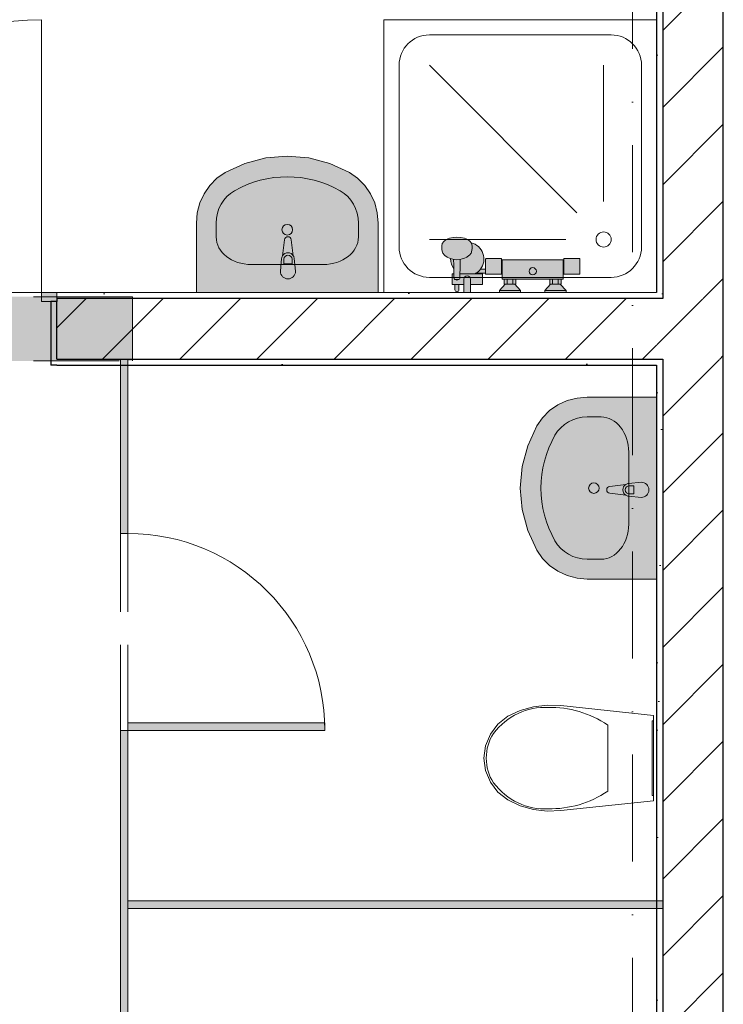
# Model space of a CAD drawing. Header units: millimetres. Extents: x -59761 to 112741, y -57975 to 46221.
# Tile 306 of 421: x 51978 to 54300, y -24299 to -21050. Entities that reach past the tile are written whole.
import ezdxf

# ---------------------------------------------------------------- set-up
doc = ezdxf.new("R2010")
doc.units = ezdxf.units.MM
for name, pattern in [('Wipeout_Contour', [1000, 0, -1000]), ('Невидимая', [391.222223, 282.222223, -109]), ('Штриховая', [564.444447, 282.222223, -282.222223]), ('Штрихпунктирная', [670.277762, 352.777767, -176.388884, 0, -141.111112])]:
    doc.linetypes.add(name, pattern=pattern)
for name, color, linetype in [('Интерьер - Оборудование', 7, 'Continuous'), ('Интерьер - Сантехника', 7, 'Continuous'), ('Конструктив - Перемычки', 7, 'Continuous'), ('Конструктив - Стены Блок 200 нов', 7, 'Continuous'), ('Элемент Модели - Зона', 7, 'Continuous'), ('Элемент Модели - Оси', 2, 'Continuous')]:
    doc.layers.add(name, color=color, linetype=linetype)
pattern_1 = [(45, (-45000, -53650), (-111.36932, 111.36932), [0, -105, 0, -157.5]), (110, (-44650, -53650), (148.00159, 53.86817), [0, -77, 0, -133])]
pattern_2 = [(45, (-45000, -54000), (-127.27922, 127.27922), [])]

msp = doc.modelspace()

# ---------------------------------------------------------------- hatches: boundary and pattern name
at = {"layer": 'Интерьер - Оборудование', "linetype": 'Continuous', "lineweight": 0}
for points in [[(52838.1, -21880.13, 1), (52888.1, -21880.13), (52884.1, -21838.17, 0.1210196), (52880.83, -21828.66), (52874.2, -21775.73, 0.8825663), (52852, -21775.73), (52845.37, -21828.66, 0.1210196), (52842.1, -21838.17)], [(54029.46, -22576.09), (53987.51, -22580.09, 0.1210196), (53977.99, -22583.36), (53925.06, -22589.99, 0.8825663), (53925.06, -22612.19), (53977.99, -22618.82, 0.1210196), (53987.51, -22622.09), (54029.46, -22626.09, 1)], [(52335, -23370), (52335, -23395), (52985, -23395), (52985, -23370)], [(52310, -23395), (52310, -23970), (52335, -23970), (52335, -23395)], [(52310, -23970), (52310, -24398.75), (52335, -24398.75), (52335, -23970)]]:
    msp.add_hatch(color=255, dxfattribs=at).paths.add_polyline_path(points)

# ---------------------------------------------------------------- linework, layer by layer
at = {"layer": 'Интерьер - Оборудование', "color": 7, "linetype": 'Continuous', "lineweight": 5}
for p, q in [((53469.18, -21788.37), (53467.47, -21786)), ((53470.89, -21795.8), (53469.18, -21788.37)), ((53470.89, -21806.44), (53470.89, -21795.8)), ((53453.14, -21833.63), (53460.38, -21828.21)), ((53460.38, -21828.21), (53462.45, -21826.35)), ((53462.45, -21826.35), (53467.24, -21819.71)), ((53467.24, -21819.71), (53468.69, -21816.97)), ((53468.69, -21816.97), (53470.38, -21809.62)), ((53470.38, -21809.62), (53470.89, -21806.44)), ((52849.5, -21840.35), (52849.5, -21855.22)), ((52849.5, -21855.22), (52876.7, -21855.22)), ((52876.7, -21855.22), (52876.7, -21840.35)), ((53403.26, -21839.15), (53399.92, -21838.27)), ((53403.26, -21839.15), (53411.76, -21841.17)), ((53409.88, -21840.72), (53410.39, -21858.93)), ((53410.39, -21858.93), (53410.89, -21901.17)), ((53411.76, -21841.17), (53420.89, -21841.86)), ((53420.89, -21841.86), (53430.01, -21841.17)), ((53430.01, -21841.17), (53438.51, -21839.15)), ((53431.39, -21858.93), (53430.89, -21901.17)), ((53431.9, -21840.72), (53431.39, -21858.93)), ((53438.51, -21839.15), (53443.69, -21837.79)), ((53443.69, -21837.79), (53453.14, -21833.63)), ((53567.89, -21843), (53567.89, -21889)), ((53569.89, -21889), (53569.89, -21842.82)), ((53771.89, -21843), (53771.89, -21889)), ((53773.89, -21889), (53773.89, -21843)), ((53480.93, -21888), (53431.04, -21888)), ((53514.89, -21873.5), (53514.89, -21886.5)), ((53411.13, -21902.81), (53410.89, -21901.17)), ((53411.83, -21904.34), (53411.13, -21902.81)), ((53412.94, -21905.66), (53411.83, -21904.34)), ((53414.39, -21906.67), (53412.94, -21905.66)), ((53415.87, -21907.22), (53414.39, -21906.67)), ((53427.39, -21924), (53414.39, -21924)), ((53415.89, -21907.24), (53415.87, -21907.22)), ((53416.08, -21907.3), (53415.89, -21907.23)), ((53415.89, -21907.24), (53418.3, -21908.41)), ((53417.89, -21907.52), (53416.08, -21907.3)), ((53423.89, -21907.52), (53417.89, -21907.52)), ((53418.3, -21908.41), (53420.89, -21908.81)), ((53420.89, -21908.81), (53423.48, -21908.41)), ((53423.48, -21908.41), (53425.89, -21907.24)), ((53425.7, -21907.3), (53423.89, -21907.52)), ((53425.89, -21907.23), (53425.7, -21907.3)), ((53425.89, -21907.24), (53425.9, -21907.22)), ((53427.39, -21906.67), (53425.9, -21907.22)), ((53428.84, -21905.66), (53427.39, -21906.67)), ((53429.95, -21904.34), (53428.84, -21905.66)), ((53430.65, -21902.81), (53429.95, -21904.34)), ((53430.89, -21901.17), (53430.65, -21902.81)), ((53443.89, -21906), (53443.89, -21924)), ((53443.89, -21906), (53443.89, -21924)), ((53465.89, -21924), (53465.89, -21906)), ((53614.89, -21906), (53576.89, -21906)), ((53611.89, -21923), (53579.89, -21923)), ((53586.39, -21923), (53586.39, -21906)), ((53605.39, -21923), (53605.39, -21906)), ((53764.89, -21906), (53726.89, -21906)), ((53761.89, -21923), (53729.89, -21923)), ((53736.39, -21923), (53736.39, -21906)), ((53755.39, -21923), (53755.39, -21906)), ((53989.68, -22587.49), (54004.55, -22587.49)), ((54004.55, -22587.49), (54004.55, -22614.69)), ((54004.55, -22614.69), (53989.68, -22614.69))]:
    msp.add_line(p, q, dxfattribs=at)
at = {"layer": 'Интерьер - Оборудование', "color": 7, "linetype": 'Невидимая', "lineweight": 15}
for p, q in [((52310, -23395), (52310, -22745)), ((52335, -23395), (52335, -22745))]:
    msp.add_line(p, q, dxfattribs=at)
at = {"layer": 'Интерьер - Оборудование', "color": 7, "linetype": 'Continuous', "lineweight": 15}
for p, q in [((52310, -23395), (52335, -23395)), ((52310, -23970), (52310, -23395)), ((52335, -23395), (52335, -23970)), ((52310, -24398.75), (52310, -23970)), ((52335, -23970), (52335, -24398.75))]:
    msp.add_line(p, q, dxfattribs=at)
at = {"layer": 'Интерьер - Оборудование', "color": 7, "linetype": 'Continuous', "lineweight": 5, "flags": 128}
for points in [[(52838.1, -21880.13), (52842.1, -21838.17, -0.1210196), (52845.37, -21828.66), (52852, -21775.73, -0.8825663), (52874.2, -21775.73), (52880.83, -21828.66, -0.1210196), (52884.1, -21838.17), (52888.1, -21880.13, -1)], [(54029.46, -22576.09), (53987.51, -22580.09, 0.1210196), (53977.99, -22583.36), (53925.06, -22589.99, 0.8825663), (53925.06, -22612.19), (53977.99, -22618.82, 0.1210196), (53987.51, -22622.09), (54029.46, -22626.09, 1)]]:
    msp.add_lwpolyline(points, format="xyb", close=True, dxfattribs=at)
at = {"layer": 'Интерьер - Оборудование', "color": 7, "linetype": 'Continuous', "lineweight": 15, "flags": 128}
msp.add_lwpolyline([(52335, -23370), (52985, -23370), (52985, -23395), (52335, -23395)], close=True, dxfattribs=at)
at = {"layer": 'Интерьер - Оборудование', "color": 7, "linetype": 'Continuous', "lineweight": 5}
msp.add_circle((53670.89, -21880), 12, dxfattribs=at)
for centre, radius, start, end in [((52863.1, -21840.07), 21.09, 32.77103, 147.22897), ((52863.1, -21840.35), 13.6, 0, 180), ((53454.89, -21906), 11, 0, 180), ((53454.89, -21839.55), 55.01, 301.39941, 321.88692), ((53989.41, -22601.09), 21.09, 122.77103, 237.22897), ((53989.68, -22601.09), 13.6, 90, 270)]:
    msp.add_arc(centre, radius, start, end, dxfattribs=at)
at = {"layer": 'Интерьер - Оборудование', "color": 7, "linetype": 'Continuous', "lineweight": 0}
msp.add_arc((52335, -23395), 650, 0, 90, dxfattribs=at)
at = {"layer": 'Интерьер - Сантехника', "color": 7, "linetype": 'Continuous', "lineweight": 5}
for p, q in [((53930, -21100), (53330, -21100)), ((53230, -21200), (53230, -21800)), ((53816.61, -21686.61), (53330, -21200)), ((53905, -21650), (53905, -21200)), ((54030, -21800), (54030, -21200)), ((52626.1, -21766.73), (52626.1, -21720.91)), ((53095.66, -21766.73), (53095.66, -21720.91)), ((53780, -21775), (53330, -21775)), ((52742.05, -21857.68), (52979.71, -21857.68)), ((53330, -21900), (53930, -21900)), ((53896.73, -22360.65), (53850.91, -22360.65)), ((53987.68, -22714.26), (53987.68, -22476.61)), ((53896.73, -22830.22), (53850.91, -22830.22)), ((53918.59, -23377.44), (53918.59, -23486.38)), ((53918.59, -23486.38), (53918.59, -23595.32))]:
    msp.add_line(p, q, dxfattribs=at)
for centre, radius in [((52860.88, -21742.86), 17.5), ((53905, -21775), 25), ((53872.87, -22595.43), 17.5)]:
    msp.add_circle(centre, radius, dxfattribs=at)
for centre, start, end in [((53330, -21200), 90, 180), ((53930, -21200), 0, 90), ((53330, -21800), 180, 270), ((53930, -21800), 270, 0)]:
    msp.add_arc(centre, 100, start, end, dxfattribs=at)
for centre, major_axis, ratio, start_param, end_param in [((52860.88, -21950), (0, 381.82), 0.9565217, 5.7862105, 6.7801601), ((52742.03, -21720.91), (0, 121.2), 0.9565217, 0.4969748, 1.5707963), ((52979.73, -21720.91), (0, 121.2), 0.9565217, 4.712389, 5.7862105), ((52742.19, -21766.73), (116.07, 0), 0.7836457, 3.1415927, 4.712389), ((52979.58, -21766.73), (116.07, 0), 0.7836457, 4.712389, 6.2831853), ((53850.91, -22476.58), (121.2, 0), 0.9565217, 1.5707963, 2.6446178), ((53896.73, -22476.74), (0, 116.07), 0.7836457, 4.712389, 6.2831853), ((54080, -22595.43), (381.82, 0), 0.9565217, 2.6446178, 3.6385675), ((53896.73, -22714.13), (0, 116.07), 0.7836457, 3.1415927, 4.712389), ((53850.91, -22714.28), (121.2, 0), 0.9565217, 3.6385675, 4.712389), ((53709.23, -23575.84), (0, 256.9), 0.8755459, 6.2274579, 7.1280464), ((53730.56, -23744.48), (0, 425.25), 0.8755459, 5.7537829, 6.3068034), ((53638.84, -23487.19), (0, 138.52), 0.8755459, 0.9382917, 1.5649355), ((53638.84, -23485.57), (0, 138.52), 0.8755459, 1.5766571, 2.2033008), ((53709.23, -23396.92), (0, 256.9), 0.8755459, 2.2967353, 3.1973239), ((53730.56, -23228.29), (0, 425.25), 0.8755459, 3.1179768, 3.6709974)]:
    msp.add_ellipse(centre, major_axis=major_axis, ratio=ratio, start_param=start_param, end_param=end_param, dxfattribs=at)
at = {"layer": 'Конструктив - Стены Блок 200 нов', "color": 7, "linetype": 'Continuous', "lineweight": 5}
for q in [(52050, -21050), (52050, -21980)]:
    msp.add_line((52050, -21950), q, dxfattribs=at)
msp.add_arc((52050, -21950), 900, 90, 180, dxfattribs=at)
at = {"layer": 'Элемент Модели - Зона', "color": 253, "linetype": 'Штриховая', "lineweight": 15, "flags": 128}
for points in [[(26700.06, -17920), (23044.74, -17920), (23044.74, -22991.54), (26700.06, -26646.87), (26700.06, -26350), (27300.06, -26350), (27300.06, -26950), (27320.06, -26950), (27320.06, -27030), (45050, -27030), (45050, -27050), (45650, -27050), (45650, -27030), (49380, -27030), (49380, -21950), (54080, -21950), (54080, -18300), (53700, -18300), (53700, -17920), (45650, -17920), (45650, -18300), (45050, -18300), (45050, -17920), (44950, -17920), (44950, -18300), (44350, -18300), (44350, -17920), (36300.06, -17920), (36300.06, -18300), (35700.06, -18300), (35700.06, -17920), (27300.06, -17920), (27300.06, -18300), (26700.06, -18300)], [(49620, -22190), (49620, -26730), (53700, -26730), (53700, -26350), (54080, -26350), (54080, -22190)]]:
    msp.add_lwpolyline(points, close=True, dxfattribs=at)

# ---------------------------------------------------------------- next in the draw order: wipeouts: each hides what was drawn before it
at = {"color": 254, "linetype": 'Wipeout_Contour', "lineweight": 0, "ltscale": 10122568.78986911}
msp.add_wipeout([(54080, -21950), (54080, -21970), (54100, -21970), (54100, -21950)], dxfattribs=at).dxf.layer = 'Конструктив - Стены Блок 200 нов'
at = {"color": 254, "linetype": 'Wipeout_Contour', "lineweight": 0, "ltscale": 10123702.48577052}
msp.add_wipeout([(54100, -22190), (54080, -22190), (54080, -26350), (54100, -26350)], dxfattribs=at).dxf.layer = 'Конструктив - Стены Блок 200 нов'

# ---------------------------------------------------------------- next in the draw order: hatches: boundary and pattern name
at = {"layer": 'Интерьер - Сантехника', "linetype": 'Continuous', "lineweight": 0}
msp.add_hatch(color=255, dxfattribs=at).paths.add_polyline_path([(54080, -22295.43), (53850.91, -22295.43), (53817.19, -22298.33), (53784.54, -22306.92), (53754.02, -22320.93), (53726.59, -22339.92), (53703.14, -22363.28), (53684.41, -22390.26), (53654.47, -22455.45), (53636.17, -22524.47), (53630.01, -22595.43), (53636.17, -22666.39), (53654.47, -22735.41), (53684.41, -22800.61), (53703.14, -22827.58), (53726.59, -22850.94), (53754.02, -22869.93), (53784.54, -22883.95), (53817.19, -22892.54), (53850.91, -22895.43), (54080, -22895.43)])
at = {"layer": 'Конструктив - Стены Блок 200 нов', "linetype": 'Continuous', "lineweight": 5}
h = msp.add_hatch(dxfattribs=at)
h.set_pattern_fill('ШТУКАТУРКА__ГИПС_01_000D', color=252, style=0, pattern_type=2)
h.set_pattern_definition(pattern_1)
h.paths.add_polyline_path([(54080, -21950), (54080, -21970), (54100, -21970), (54100, -21950)])
h = msp.add_hatch(dxfattribs=at)
h.set_pattern_fill('ШТУКАТУРКА__ГИПС_01_000D', color=252, style=0, pattern_type=2)
h.set_pattern_definition(pattern_1)
h.paths.add_polyline_path([(54100, -22190), (54080, -22190), (54080, -26350), (54100, -26350)])

# ---------------------------------------------------------------- next in the draw order: linework, layer by layer
at = {"layer": 'Интерьер - Сантехника', "color": 7, "linetype": 'Continuous', "lineweight": 5, "flags": 128}
for points in [[(54080, -22295.43), (53850.91, -22295.43), (53817.19, -22298.33), (53784.54, -22306.92), (53754.02, -22320.93), (53726.59, -22339.92), (53703.14, -22363.28), (53684.41, -22390.26), (53654.47, -22455.45), (53636.17, -22524.47), (53630.01, -22595.43), (53636.17, -22666.39), (53654.47, -22735.41), (53684.41, -22800.61), (53703.14, -22827.58), (53726.59, -22850.94), (53754.02, -22869.93), (53784.54, -22883.95), (53817.19, -22892.54), (53850.91, -22895.43), (54080, -22895.43)], [(53673.25, -23655.8), (53629.72, -23643.4), (53588.65, -23624.38), (53556.11, -23598.78), (53531.15, -23565.74), (53515.44, -23527.43), (53510, -23486.38), (53515.44, -23445.33), (53531.15, -23407.02), (53556.11, -23373.98), (53588.65, -23348.38), (53629.72, -23329.36), (53673.25, -23316.96), (53718.18, -23311.47), (53763.41, -23313.03), (54070, -23345.41), (54070, -23627.36), (53763.41, -23659.73), (53718.18, -23661.29)], [(54070, -23363.38), (54070, -23609.38), (54065, -23609.38), (54065, -23363.38)]]:
    msp.add_lwpolyline(points, close=True, dxfattribs=at)

# ---------------------------------------------------------------- next in the draw order: wipeouts: each hides what was drawn before it
at = {"color": 254, "linetype": 'Wipeout_Contour', "lineweight": 0, "ltscale": 10122259.75267157}
msp.add_wipeout([(54080, -21950), (54100, -21950), (54100, -20699.67), (54080, -20699.67)], dxfattribs=at).dxf.layer = 'Конструктив - Стены Блок 200 нов'
at = {"color": 254, "linetype": 'Wipeout_Contour', "lineweight": 0, "ltscale": 10122676.08224995}
msp.add_wipeout([(54080, -22170), (54080, -22190), (54100, -22190), (54100, -22170)], dxfattribs=at).dxf.layer = 'Конструктив - Стены Блок 200 нов'

# ---------------------------------------------------------------- next in the draw order: hatches: boundary and pattern name
at = {"layer": 'Конструктив - Стены Блок 200 нов', "linetype": 'Continuous', "lineweight": 5}
h = msp.add_hatch(dxfattribs=at)
h.set_pattern_fill('ШТУКАТУРКА__ГИПС_01_000D', color=252, style=0, pattern_type=2)
h.set_pattern_definition(pattern_1)
h.paths.add_polyline_path([(54080, -21950), (54100, -21950), (54100, -20699.67), (54080, -20699.67)])

# ---------------------------------------------------------------- next in the draw order: linework, layer by layer
at = {"layer": 'Конструктив - Стены Блок 200 нов', "color": 7, "linetype": 'Continuous', "lineweight": 30, "flags": 128}
for points in [[(54080, -20699.67), (54080, -21950)], [(54080, -22190), (54080, -26350)]]:
    msp.add_lwpolyline(points, dxfattribs=at)

# ---------------------------------------------------------------- next in the draw order: wipeouts: each hides what was drawn before it
at = {"color": 254, "linetype": 'Wipeout_Contour', "lineweight": 0, "ltscale": 10124134.27832462}
msp.add_wipeout([(54300, -22170), (54100, -22170), (54100, -26350), (54300, -26350)], dxfattribs=at).dxf.layer = 'Конструктив - Стены Блок 200 нов'

# ---------------------------------------------------------------- next in the draw order: hatches: boundary and pattern name
at = {"layer": 'Интерьер - Оборудование', "linetype": 'Continuous', "lineweight": 0}
msp.add_hatch(color=255, dxfattribs=at).paths.add_polyline_path([(54100, -23957.5), (52335, -23957.5), (52335, -23982.5), (54100, -23982.5)])
at = {"layer": 'Конструктив - Стены Блок 200 нов', "linetype": 'Continuous', "lineweight": 5}
h = msp.add_hatch(dxfattribs=at)
h.set_pattern_fill('БЛОКИ_БЕТОННЫЕ_ЭФФЕКТИВН_2D', style=0, pattern_type=2)
h.set_pattern_definition(pattern_2)
h.paths.add_polyline_path([(54300, -22170), (54100, -22170), (54100, -26350), (54300, -26350)])

# ---------------------------------------------------------------- next in the draw order: linework, layer by layer
at = {"layer": 'Интерьер - Оборудование', "color": 7, "linetype": 'Continuous', "lineweight": 15, "flags": 128}
msp.add_lwpolyline([(54100, -23957.5), (54100, -23982.5), (52335, -23982.5), (52335, -23957.5)], close=True, dxfattribs=at)

# ---------------------------------------------------------------- next in the draw order: wipeouts: each hides what was drawn before it
at = {"color": 254, "linetype": 'Wipeout_Contour', "lineweight": 0, "ltscale": 10123059.15202063}
msp.add_wipeout([(54100, -21970), (54100, -22170), (54300, -22170), (54300, -21970)], dxfattribs=at).dxf.layer = 'Конструктив - Стены Блок 200 нов'

# ---------------------------------------------------------------- next in the draw order: hatches: boundary and pattern name
at = {"layer": 'Конструктив - Стены Блок 200 нов', "linetype": 'Continuous', "lineweight": 5}
h = msp.add_hatch(dxfattribs=at)
h.set_pattern_fill('БЛОКИ_БЕТОННЫЕ_ЭФФЕКТИВН_2D', style=0, pattern_type=2)
h.set_pattern_definition(pattern_2)
h.paths.add_polyline_path([(54100, -21970), (54100, -22170), (54300, -22170), (54300, -21970)])

# ---------------------------------------------------------------- next in the draw order: linework, layer by layer
at = {"layer": 'Конструктив - Стены Блок 200 нов', "color": 7, "linetype": 'Continuous', "lineweight": 30}
for p, q in [((54080, -22170), (54100, -22170)), ((54100, -22170), (54100, -26350)), ((54300, -26350), (54300, -22170))]:
    msp.add_line(p, q, dxfattribs=at)

# ---------------------------------------------------------------- next in the draw order: wipeouts: each hides what was drawn before it
at = {"color": 254, "linetype": 'Wipeout_Contour', "lineweight": 0, "ltscale": 12653304.32287758}
msp.add_wipeout([(54100, -20699.67), (54100, -21970), (54300, -21970), (54300, -20699.67), (54205, -20699.67)], dxfattribs=at).dxf.layer = 'Конструктив - Стены Блок 200 нов'

# ---------------------------------------------------------------- next in the draw order: hatches: boundary and pattern name
at = {"layer": 'Конструктив - Стены Блок 200 нов', "linetype": 'Continuous', "lineweight": 5}
h = msp.add_hatch(dxfattribs=at)
h.set_pattern_fill('БЛОКИ_БЕТОННЫЕ_ЭФФЕКТИВН_2D', style=0, pattern_type=2)
h.set_pattern_definition(pattern_2)
h.paths.add_polyline_path([(54100, -20699.67), (54100, -21970), (54300, -21970), (54300, -20699.67), (54205, -20699.67)])

# ---------------------------------------------------------------- next in the draw order: linework, layer by layer
at = {"layer": 'Конструктив - Стены Блок 200 нов', "color": 7, "linetype": 'Continuous', "lineweight": 30}
for p, q in [((54100, -20699.67), (54100, -21970)), ((54300, -21970), (54300, -20699.67)), ((54100, -21970), (54080, -21970)), ((54300, -22170), (54300, -21970))]:
    msp.add_line(p, q, dxfattribs=at)

# ---------------------------------------------------------------- next in the draw order: wipeouts: each hides what was drawn before it
at = {"color": 254, "linetype": 'Wipeout_Contour', "lineweight": 0, "ltscale": 10122622.4343553}
msp.add_wipeout([(54080, -21970), (54080, -22170), (54100, -22170), (54100, -21970)], dxfattribs=at).dxf.layer = 'Конструктив - Стены Блок 200 нов'

# ---------------------------------------------------------------- next in the draw order: hatches: boundary and pattern name
at = {"layer": 'Конструктив - Стены Блок 200 нов', "linetype": 'Continuous', "lineweight": 5}
h = msp.add_hatch(dxfattribs=at)
h.set_pattern_fill('БЛОКИ_БЕТОННЫЕ_ЭФФЕКТИВН_2D', style=0, pattern_type=2)
h.set_pattern_definition(pattern_2)
h.paths.add_polyline_path([(54080, -21970), (54080, -22170), (54100, -22170), (54100, -21970)])

# ---------------------------------------------------------------- next in the draw order: wipeouts: each hides what was drawn before it
at = {"color": 254, "linetype": 'Wipeout_Contour', "lineweight": 0, "ltscale": 10118598.63396871}
msp.add_wipeout([(52100, -21970), (54080, -21970), (54080, -21950), (52100, -21950)], dxfattribs=at).dxf.layer = 'Конструктив - Стены Блок 200 нов'
at = {"color": 254, "linetype": 'Wipeout_Contour', "lineweight": 0, "ltscale": 10118705.96851816}
msp.add_wipeout([(52100, -22170), (52100, -22190), (54080, -22190), (54080, -22170)], dxfattribs=at).dxf.layer = 'Конструктив - Стены Блок 200 нов'

# ---------------------------------------------------------------- next in the draw order: hatches: boundary and pattern name
at = {"layer": 'Интерьер - Оборудование', "linetype": 'Continuous', "lineweight": 0}
msp.add_hatch(color=255, dxfattribs=at).paths.add_polyline_path([(53826.89, -21841.08, 0.4142136), (53823.89, -21838.08), (53773.89, -21838.08), (53773.89, -21843), (53771.89, -21843), (53771.89, -21842.82), (53771.89, -21842.21), (53771.89, -21842), (53569.89, -21842), (53569.89, -21842.21), (53569.89, -21842.82), (53569.89, -21843), (53567.89, -21843), (53567.89, -21838.08), (53517.89, -21838.08, 0.4142136), (53514.89, -21841.08), (53514.89, -21873.5), (53498.17, -21873.5, 0.5479754), (53467.47, -21786), (53464.19, -21781.46), (53456.24, -21775.52), (53445.89, -21770.96), (53433.83, -21768.09), (53420.89, -21767.12), (53407.95, -21768.09), (53395.89, -21770.96), (53385.53, -21775.52), (53377.59, -21781.46), (53372.59, -21788.37), (53370.89, -21795.8), (53370.89, -21806.44), (53371.4, -21809.62), (53373.08, -21816.97), (53374.53, -21819.71), (53379.33, -21826.35), (53381.39, -21828.21), (53388.64, -21833.63), (53398.08, -21837.79), (53399.92, -21838.27, 0.1661881), (53410.54, -21872.09), (53410.73, -21888), (53404.89, -21888), (53404.89, -21924), (53414.39, -21924), (53414.39, -21941, 1), (53427.39, -21941), (53427.39, -21924), (53443.89, -21924), (53443.89, -21950), (53465.89, -21950), (53465.89, -21924), (53504.89, -21924), (53504.89, -21888), (53480.93, -21888, 0.0137087), (53483.55, -21886.5), (53514.89, -21886.5), (53514.89, -21886.95, 0.4142136), (53517.89, -21889.95), (53567.89, -21889.95), (53567.89, -21889), (53569.89, -21889), (53569.89, -21906), (53576.89, -21906), (53576.89, -21923), (53579.89, -21923), (53560.89, -21943), (53560.89, -21950), (53630.89, -21950), (53630.89, -21943), (53611.89, -21923), (53614.89, -21923), (53614.89, -21906), (53726.89, -21906), (53726.89, -21923), (53729.89, -21923), (53710.89, -21943), (53710.89, -21950), (53780.89, -21950), (53780.89, -21943), (53761.89, -21923), (53764.89, -21923), (53764.89, -21906), (53771.89, -21906), (53771.89, -21889), (53773.89, -21889), (53773.89, -21889.95), (53823.89, -21889.95, 0.4142136), (53826.89, -21886.95)])
at = {"layer": 'Интерьер - Сантехника', "linetype": 'Continuous', "lineweight": 0}
msp.add_hatch(color=255, dxfattribs=at).paths.add_polyline_path([(53160.88, -21950), (53160.88, -21720.91), (53157.99, -21687.19), (53149.39, -21654.54), (53135.38, -21624.02), (53116.39, -21596.59), (53093.03, -21573.14), (53066.05, -21554.41), (53000.86, -21524.47), (52931.84, -21506.17), (52860.88, -21500.01), (52789.92, -21506.17), (52720.9, -21524.47), (52655.71, -21554.41), (52628.73, -21573.14), (52605.37, -21596.59), (52586.38, -21624.02), (52572.37, -21654.54), (52563.78, -21687.19), (52560.88, -21720.91), (52560.88, -21950)])
at = {"layer": 'Конструктив - Стены Блок 200 нов', "linetype": 'Continuous', "lineweight": 5}
h = msp.add_hatch(dxfattribs=at)
h.set_pattern_fill('ШТУКАТУРКА__ГИПС_01_000D', color=252, style=0, pattern_type=2)
h.set_pattern_definition(pattern_1)
h.paths.add_polyline_path([(52100, -21970), (54080, -21970), (54080, -21950), (52100, -21950)])
h = msp.add_hatch(dxfattribs=at)
h.set_pattern_fill('ШТУКАТУРКА__ГИПС_01_000D', color=252, style=0, pattern_type=2)
h.set_pattern_definition(pattern_1)
h.paths.add_polyline_path([(52100, -22170), (52100, -22190), (54080, -22190), (54080, -22170)])

# ---------------------------------------------------------------- next in the draw order: linework, layer by layer
at = {"layer": 'Интерьер - Оборудование', "color": 7, "linetype": 'Continuous', "lineweight": 5}
for p, q in [((53630.89, -21943), (53560.89, -21943)), ((53780.89, -21943), (53710.89, -21943))]:
    msp.add_line(p, q, dxfattribs=at)
at = {"layer": 'Интерьер - Оборудование', "color": 7, "linetype": 'Continuous', "lineweight": 5, "flags": 128}
msp.add_lwpolyline([(53826.89, -21841.08, 0.4142136), (53823.89, -21838.08), (53773.89, -21838.08), (53773.89, -21843), (53771.89, -21843), (53771.89, -21842.82), (53771.89, -21842.21), (53771.89, -21842), (53569.89, -21842), (53569.89, -21842.21), (53569.89, -21842.82), (53569.89, -21843), (53567.89, -21843), (53567.89, -21838.08), (53517.89, -21838.08, 0.4142136), (53514.89, -21841.08), (53514.89, -21873.5), (53498.17, -21873.5, 0.5479754), (53467.47, -21786), (53464.19, -21781.46), (53456.24, -21775.52), (53445.89, -21770.96), (53433.83, -21768.09), (53420.89, -21767.12), (53407.95, -21768.09), (53395.89, -21770.96), (53385.53, -21775.52), (53377.59, -21781.46), (53372.59, -21788.37), (53370.89, -21795.8), (53370.89, -21806.44), (53371.4, -21809.62), (53373.08, -21816.97), (53374.53, -21819.71), (53379.33, -21826.35), (53381.39, -21828.21), (53388.64, -21833.63), (53398.08, -21837.79), (53399.92, -21838.27, 0.1661881), (53410.54, -21872.09), (53410.73, -21888), (53404.89, -21888), (53404.89, -21924), (53414.39, -21924), (53414.39, -21941, 1), (53427.39, -21941), (53427.39, -21924), (53443.89, -21924), (53443.89, -21950), (53465.89, -21950), (53465.89, -21924), (53504.89, -21924), (53504.89, -21888), (53480.93, -21888, 0.0137087), (53483.55, -21886.5), (53514.89, -21886.5), (53514.89, -21886.95, 0.4142136), (53517.89, -21889.95), (53567.89, -21889.95), (53567.89, -21889), (53569.89, -21889), (53569.89, -21906), (53576.89, -21906), (53576.89, -21923), (53579.89, -21923), (53560.89, -21943), (53560.89, -21950), (53630.89, -21950), (53630.89, -21943), (53611.89, -21923), (53614.89, -21923), (53614.89, -21906), (53726.89, -21906), (53726.89, -21923), (53729.89, -21923), (53710.89, -21943), (53710.89, -21950), (53780.89, -21950), (53780.89, -21943), (53761.89, -21923), (53764.89, -21923), (53764.89, -21906), (53771.89, -21906), (53771.89, -21889), (53773.89, -21889), (53773.89, -21889.95), (53823.89, -21889.95, 0.4142136), (53826.89, -21886.95)], format="xyb", close=True, dxfattribs=at)
at = {"layer": 'Интерьер - Сантехника', "color": 7, "linetype": 'Continuous', "lineweight": 5, "flags": 128}
for points in [[(54080, -21050), (53180, -21050), (53180, -21950), (54080, -21950)], [(53160.88, -21950), (53160.88, -21720.91), (53157.99, -21687.19), (53149.39, -21654.54), (53135.38, -21624.02), (53116.39, -21596.59), (53093.03, -21573.14), (53066.05, -21554.41), (53000.86, -21524.47), (52931.84, -21506.17), (52860.88, -21500.01), (52789.92, -21506.17), (52720.9, -21524.47), (52655.71, -21554.41), (52628.73, -21573.14), (52605.37, -21596.59), (52586.38, -21624.02), (52572.37, -21654.54), (52563.78, -21687.19), (52560.88, -21720.91), (52560.88, -21950)]]:
    msp.add_lwpolyline(points, close=True, dxfattribs=at)
at = {"layer": 'Конструктив - Стены Блок 200 нов', "color": 7, "linetype": 'Continuous', "lineweight": 5}
msp.add_line((52100, -21950), (52050, -21950), dxfattribs=at)
at = {"layer": 'Конструктив - Стены Блок 200 нов', "color": 7, "linetype": 'Continuous', "lineweight": 5, "flags": 128}
msp.add_lwpolyline([(54080, -21950), (52100, -21950)], dxfattribs=at)

# ---------------------------------------------------------------- next in the draw order: wipeouts: each hides what was drawn before it
at = {"color": 254, "linetype": 'Wipeout_Contour', "lineweight": 0, "ltscale": 12647322.22546175}
msp.add_wipeout([(54080, -21970), (52100, -21970), (52100, -21980), (52100, -22170), (54080, -22170)], dxfattribs=at).dxf.layer = 'Конструктив - Стены Блок 200 нов'

# ---------------------------------------------------------------- next in the draw order: hatches: boundary and pattern name
at = {"layer": 'Интерьер - Оборудование', "linetype": 'Continuous', "lineweight": 0}
msp.add_hatch(color=255, dxfattribs=at).paths.add_polyline_path([(52310, -22170), (52310, -22745), (52335, -22745), (52335, -22170)])
at = {"layer": 'Конструктив - Стены Блок 200 нов', "linetype": 'Continuous', "lineweight": 5}
h = msp.add_hatch(dxfattribs=at)
h.set_pattern_fill('БЛОКИ_БЕТОННЫЕ_ЭФФЕКТИВН_2D', style=0, pattern_type=2)
h.set_pattern_definition(pattern_2)
h.paths.add_polyline_path([(54080, -21970), (52100, -21970), (52100, -21980), (52100, -22170), (54080, -22170)])

# ---------------------------------------------------------------- next in the draw order: linework, layer by layer
at = {"layer": 'Интерьер - Оборудование', "color": 7, "linetype": 'Continuous', "lineweight": 15, "flags": 128}
msp.add_lwpolyline([(52310, -22170), (52335, -22170), (52335, -22745), (52310, -22745)], close=True, dxfattribs=at)
at = {"layer": 'Конструктив - Перемычки', "color": 7, "linetype": 'Невидимая', "lineweight": 0}
msp.add_line((52350, -22176), (52350, -21964), dxfattribs=at)
at = {"layer": 'Конструктив - Стены Блок 200 нов', "color": 7, "linetype": 'Continuous', "lineweight": 30}
for p, q in [((54100, -21970), (54080, -21970)), ((54080, -22170), (54100, -22170))]:
    msp.add_line(p, q, dxfattribs=at)
at = {"layer": 'Элемент Модели - Оси', "color": 7, "linetype": 'Штрихпунктирная', "lineweight": 15}
msp.add_line((54000, 38200), (54000, -55975), dxfattribs=at)

# ---------------------------------------------------------------- next in the draw order: wipeouts: each hides what was drawn before it
at = {"color": 254, "linetype": 'Wipeout_Contour', "lineweight": 0, "ltscale": 12643381.70868647}
msp.add_wipeout([(52080, -22190), (52100, -22190), (52100, -22170), (52100, -21980), (52080, -21980)], dxfattribs=at).dxf.layer = 'Конструктив - Стены Блок 200 нов'

# ---------------------------------------------------------------- next in the draw order: hatches: boundary and pattern name
at = {"layer": 'Конструктив - Перемычки', "linetype": 'Continuous', "lineweight": 0}
msp.add_hatch(color=59, dxfattribs=at).paths.add_polyline_path([(50850, -21964), (50850, -22176), (52350, -22176), (52350, -21964)])
at = {"layer": 'Конструктив - Стены Блок 200 нов', "linetype": 'Continuous', "lineweight": 0}
msp.add_hatch(color=255, dxfattribs=at).paths.add_polyline_path([(52100, -21950), (52050, -21950), (52050, -21980), (52100, -21980)])

# ---------------------------------------------------------------- next in the draw order: linework, layer by layer
at = {"layer": 'Конструктив - Перемычки', "color": 7, "linetype": 'Невидимая', "lineweight": 0}
for p, q in [((50850, -21964), (52350, -21964)), ((50850, -22176), (52350, -22176))]:
    msp.add_line(p, q, dxfattribs=at)
at = {"layer": 'Конструктив - Перемычки', "color": 7, "linetype": 'Штрихпунктирная', "lineweight": 0}
msp.add_line((50850, -21964), (52350, -21964), dxfattribs=at)
at = {"layer": 'Конструктив - Стены Блок 200 нов', "color": 7, "linetype": 'Continuous', "lineweight": 5}
for p, q in [((52100, -21950), (52100, -21970)), ((52100, -21980), (52100, -21950)), ((52100, -21950), (52100, -21970)), ((52100, -21950), (52100, -21970)), ((52050, -21980), (52100, -21980))]:
    msp.add_line(p, q, dxfattribs=at)
at = {"layer": 'Конструктив - Стены Блок 200 нов', "color": 7, "linetype": 'Continuous', "lineweight": 30}
for p, q in [((52080, -21980), (52080, -22190)), ((52100, -21980), (52080, -21980)), ((52080, -21980), (52080, -22190)), ((54080, -21970), (52100, -21970)), ((52100, -21970), (52100, -21980)), ((52100, -21970), (52100, -21980)), ((52100, -21970), (52100, -21980)), ((52100, -22170), (52100, -21980)), ((52100, -22190), (52080, -22190)), ((52100, -22190), (52080, -22190)), ((52100, -22170), (54080, -22170))]:
    msp.add_line(p, q, dxfattribs=at)
at = {"layer": 'Конструктив - Стены Блок 200 нов', "color": 7, "linetype": 'Continuous', "lineweight": 30, "flags": 128}
msp.add_lwpolyline([(52100, -22190), (54080, -22190)], dxfattribs=at)

doc.saveas('drawing.dxf')
